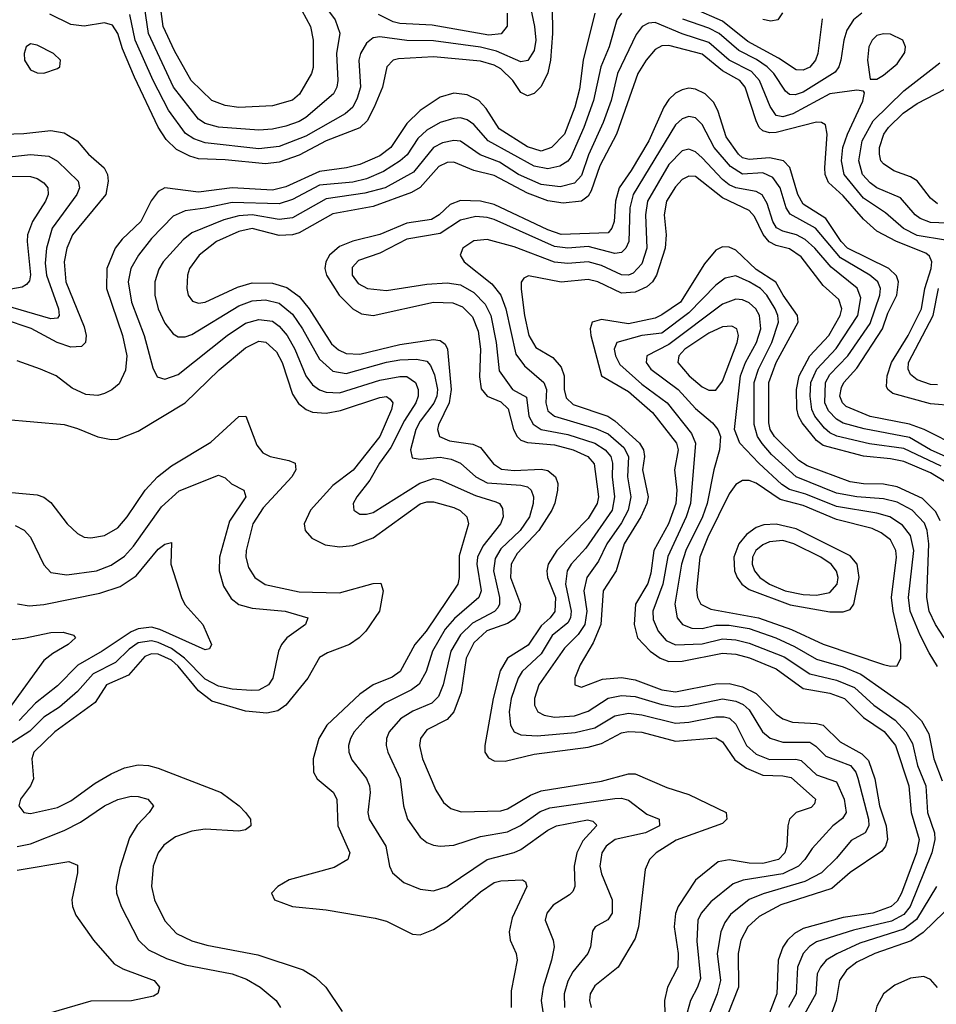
# Model space of a CAD drawing. Header units: inches. Extents: x 990535 to 1117859, y 769386 to 892122.
# Tile 554 of 656: x 1075078 to 1077807, y 833739 to 836671. Entities that reach past the tile are written whole.
import ezdxf

# ---------------------------------------------------------------- set-up
doc = ezdxf.new("R2010")
doc.units = ezdxf.units.IN
doc.header["$MEASUREMENT"] = 0
doc.layers.add('B0873', color=7, linetype='Continuous')

msp = doc.modelspace()

# ---------------------------------------------------------------- linework, layer by layer
at = {"layer": 'B0873', "color": 5}
for points, elevation in [([(1075958.2, 836750), (1076016.6, 836670), (1076030.8, 836630.8), (1076020.7, 836570), (1076025.3, 836490), (1076022.2, 836470), (1076012, 836450), (1075930, 836379.8), (1075910, 836367.9), (1075870, 836354.1), (1075830, 836344.9), (1075790, 836342), (1075670, 836351.1), (1075630, 836361.7), (1075610, 836374.2), (1075535.2, 836470), (1075461.4, 836630), (1075449.5, 836710)], 2740), ([(1076663.1, 836710), (1076664.5, 836630), (1076658, 836550), (1076650, 836512.5), (1076630, 836471.3), (1076610, 836450.6), (1076590, 836443.6), (1076570, 836453.7), (1076545.5, 836490), (1076510, 836524.6), (1076490, 836535.4), (1076450, 836546.7), (1076310, 836559.8), (1076205.6, 836554.4), (1076190, 836549.9), (1076171.3, 836530), (1076158.2, 836470), (1076133.2, 836410), (1076111.9, 836370), (1076090.9, 836349.1), (1075990, 836309.7), (1075910, 836266.8), (1075850, 836246), (1075810, 836241.2), (1075690, 836253.7), (1075610, 836256.6), (1075584.1, 836264.1), (1075544.6, 836284.6), (1075513.5, 836313.5), (1075490.5, 836350.5), (1075419.9, 836499.9), (1075383.9, 836583.9), (1075369.9, 836630), (1075354.5, 836654.4), (1075330, 836660.9), (1075270, 836650.9), (1075230, 836656.5), (1075167.4, 836687.4)], 2780), ([(1076594.6, 836725.4), (1076610.9, 836650), (1076614.6, 836610), (1076610, 836578.7), (1076590.6, 836549.4), (1076570, 836544.8), (1076497.1, 836577.1), (1076450, 836588.4), (1076310, 836607.3), (1076230, 836608.7), (1076150, 836619.6), (1076130, 836616.3), (1076110, 836600.9), (1076092.6, 836570), (1076087.9, 836550), (1076092, 836470), (1076083, 836437), (1076069.6, 836410), (1076046.5, 836390), (1075930, 836324.1), (1075850, 836292.6), (1075790, 836286.6), (1075630, 836304), (1075595.9, 836315.9), (1075571.4, 836331.4), (1075521.2, 836401.2), (1075475, 836490), (1075421.7, 836610), (1075405.9, 836685.9)], 2760), ([(1075917.7, 836697.7), (1075943.3, 836650), (1075951.9, 836610), (1075951.2, 836528.8), (1075946.4, 836510), (1075910.8, 836449.2), (1075890, 836430.8), (1075830, 836414.5), (1075730, 836408.9), (1075690, 836415), (1075650, 836430.4), (1075588.7, 836490), (1075538.3, 836578.3), (1075505.1, 836650), (1075497.3, 836710)], 2720), ([(1076790.1, 836690), (1076755.3, 836550), (1076744.2, 836464.2), (1076730.8, 836410), (1076700.1, 836330), (1076660.7, 836290), (1076630, 836279.4), (1076590, 836292.5), (1076505.6, 836345.6), (1076466.7, 836406.7), (1076444.6, 836430), (1076410, 836447.3), (1076370, 836451.6), (1076330, 836439.7), (1076270, 836400.1), (1076230, 836361.7), (1076182.9, 836290), (1076150, 836265.6), (1076090, 836239.5), (1076050.5, 836229.5), (1075970, 836218.6), (1075870, 836172.8), (1075830, 836162.7), (1075710, 836170.4), (1075610, 836157.4), (1075510.1, 836169.9), (1075490, 836159.2), (1075468.7, 836131.3), (1075438.8, 836070), (1075383.3, 836016.7), (1075362.1, 835990), (1075337.2, 835930), (1075335.8, 835870), (1075384.2, 835730), (1075396.6, 835670), (1075392.6, 835627.4), (1075373.5, 835586.5), (1075351.8, 835568.2), (1075330, 835557.2), (1075310, 835552.2), (1075274.7, 835554.7), (1075234, 835574), (1075186.3, 835610), (1075139.8, 835630), (1075070, 835655.4)], 2820), ([(1076869.2, 836690), (1076856.1, 836670), (1076833, 836590), (1076808.3, 836530), (1076786, 836430), (1076757.8, 836350), (1076718.2, 836261.8), (1076710, 836249.9), (1076685.8, 836234.2), (1076650, 836226.6), (1076610, 836235), (1076472.5, 836310), (1076430, 836358.9), (1076410, 836372.7), (1076390, 836378), (1076370, 836376.8), (1076330, 836364.1), (1076290, 836341.5), (1076263.1, 836316.9), (1076231.6, 836268.4), (1076210.9, 836250), (1076160.9, 836219.1), (1076110, 836197.2), (1076070, 836186.6), (1075970, 836177.6), (1075890, 836135.2), (1075850, 836122.6), (1075710, 836126.8), (1075630, 836109.4), (1075570, 836101.8), (1075534.2, 836085.8), (1075470, 836019.5), (1075431.2, 835970), (1075409, 835930), (1075401.1, 835890), (1075410.4, 835830), (1075448.7, 835730), (1075474.5, 835634.5), (1075487.4, 835607.4), (1075510, 835600.1), (1075550, 835614.1), (1075695, 835730), (1075750, 835766.9), (1075790, 835778.4), (1075830, 835773), (1075850, 835758.5), (1075874.1, 835730), (1075897.2, 835690), (1075929.8, 835609.8), (1075950, 835583.7), (1075970, 835569), (1075990, 835561.5), (1076030, 835559.5), (1076150, 835597.4), (1076210, 835608.5), (1076230, 835608.1), (1076256.5, 835590), (1076263.8, 835570), (1076264.4, 835550), (1076256.7, 835530), (1076223, 835477), (1076183.2, 835396.8), (1076148.8, 835350), (1076120.7, 835299.3), (1076081.1, 835250), (1076071, 835230), (1076072.8, 835210), (1076090, 835198.5), (1076110, 835197.9), (1076130, 835203.4), (1076269.5, 835290.5), (1076310, 835304.4), (1076330, 835300.7), (1076434.4, 835254.4), (1076495.5, 835235.5), (1076506.1, 835230), (1076515.3, 835215.3), (1076516.9, 835190), (1076508.9, 835170), (1076456.7, 835103.3), (1076440.6, 835070), (1076438.9, 835050), (1076451.4, 834970), (1076445, 834950), (1076372.2, 834887.8), (1076344.5, 834855.5), (1076306.8, 834790), (1076287.7, 834730), (1076267.5, 834692.5), (1076244.3, 834675.7), (1076164.5, 834635.5), (1076109.6, 834590), (1076073.7, 834550), (1076062.4, 834530), (1076056.8, 834510), (1076057.5, 834490), (1076067, 834467), (1076110, 834411.8), (1076119.1, 834390), (1076121.3, 834370), (1076113.9, 834310), (1076118.1, 834290), (1076168.1, 834210), (1076179, 834150), (1076187.3, 834130), (1076221.6, 834101.6), (1076270, 834082), (1076310, 834076.8), (1076350, 834089.5), (1076469.4, 834170.6), (1076550, 834190.7), (1076570, 834200.1), (1076650, 834257.3), (1076675.8, 834270), (1076768.5, 834288.5), (1076784.1, 834284.1), (1076794, 834274), (1076795.3, 834270), (1076754.3, 834225.7), (1076736.2, 834190), (1076728.8, 834150), (1076730.1, 834090), (1076724.8, 834075.2), (1076715.2, 834064.8), (1076665.7, 834034.3), (1076646.9, 834010), (1076642.7, 833990), (1076666, 833930), (1076668.9, 833910), (1076661.6, 833870), (1076636.1, 833790), (1076630.8, 833750), (1076636.3, 833710)], 2840), ([(1076529.6, 836690), (1076528.8, 836651.2), (1076511.5, 836628.5), (1076475, 836625), (1076305.8, 836654.2), (1076210, 836659.4), (1076190, 836664.3), (1076145.9, 836685.9)], 2740), ([(1077585.5, 836690), (1077560.3, 836670), (1077540.9, 836639.1), (1077531.6, 836610), (1077522.8, 836550), (1077516.6, 836530), (1077505.2, 836514.8), (1077410, 836455), (1077386.8, 836446.8), (1077370, 836448), (1077358, 836458), (1077323.1, 836510), (1077303.2, 836530), (1077271.7, 836551.7), (1077218.5, 836578.5), (1077160.1, 836630), (1077130, 836645.4), (1077052.2, 836672.2)], 2840), ([(1077466.7, 836673.2), (1077454.1, 836570), (1077447, 836550), (1077430, 836529.6), (1077410, 836520.7), (1077390, 836521.5), (1077336.5, 836556.5), (1077246, 836606), (1077170, 836666.1), (1077083.5, 836703.5)], 2820), ([(1077349.1, 836690.9), (1077334.7, 836670), (1077314.2, 836665.9), (1077290, 836671.5)], 2780), ([(1077833.9, 836013.9), (1077750, 836028.1), (1077709.2, 836049.2), (1077656, 836096), (1077590, 836139.2), (1077532.1, 836210), (1077524.4, 836250), (1077528.9, 836290), (1077542.3, 836330), (1077588, 836428), (1077592.8, 836452.8), (1077590, 836458), (1077570, 836461), (1077490, 836450.2), (1077379.8, 836390), (1077350, 836381.6), (1077330, 836385.1), (1077312.4, 836412.4), (1077280.6, 836490), (1077256.8, 836516.8), (1077190, 836550), (1077130, 836602.9), (1077050, 836628.4), (1076970, 836661.8), (1076950, 836660.1), (1076930.9, 836650), (1076913.1, 836626.9), (1076858.1, 836510), (1076838.8, 836430), (1076815.4, 836364.6), (1076771.7, 836268.3), (1076750, 836207), (1076730, 836183.7), (1076686.9, 836173.1), (1076630, 836179.5), (1076563, 836210), (1076506, 836246), (1076448.4, 836268.4), (1076390, 836308.9), (1076370, 836310.8), (1076336.4, 836303.6), (1076310, 836290.3), (1076250, 836216.4), (1076166, 836170), (1076105.8, 836154.2), (1075990, 836137.1), (1075890, 836080.5), (1075850, 836076.1), (1075770, 836089.8), (1075730, 836086.7), (1075685.1, 836074.9), (1075590, 836036.2), (1075564.8, 836015.2), (1075504.9, 835950), (1075491.8, 835928.2), (1075480.1, 835890), (1075480.3, 835850), (1075490.1, 835810), (1075510, 835767), (1075534.9, 835734.9), (1075550, 835726.1), (1075570, 835726.3), (1075590, 835732.9), (1075730, 835819.1), (1075770, 835833.6), (1075810, 835837), (1075850, 835826.7), (1075890, 835794), (1075919.8, 835750), (1075970, 835659.4), (1076010, 835624.5), (1076050, 835616.9), (1076170, 835651), (1076210, 835658.1), (1076259.6, 835659.6), (1076290, 835653.5), (1076301, 835641), (1076312.9, 835612.9), (1076322.1, 835570), (1076319.8, 835550), (1076310.9, 835529.1), (1076270, 835474.8), (1076257.4, 835450), (1076240.9, 835390), (1076246.4, 835366.4), (1076270, 835362.1), (1076330, 835367.9), (1076362, 835362), (1076389.8, 835349.8), (1076435.8, 835310), (1076470, 835292), (1076570, 835284.3), (1076590, 835279.7), (1076600.8, 835270), (1076607.6, 835250), (1076606.6, 835230), (1076595.2, 835190), (1076567.8, 835150), (1076510, 835094.9), (1076493.5, 835066.5), (1076488, 835030), (1076506.5, 834950), (1076506.5, 834930), (1076500.9, 834919.1), (1076491.7, 834908.3), (1076426.1, 834873.9), (1076390, 834838.7), (1076361.1, 834790), (1076338.8, 834690), (1076324.6, 834655.4), (1076304.4, 834635.6), (1076248, 834612), (1076211.1, 834588.9), (1076177.7, 834550), (1076170.1, 834530), (1076168.9, 834510), (1076174, 834490), (1076210.6, 834410), (1076220.7, 834330), (1076232.7, 834290), (1076270, 834236.3), (1076290, 834220.9), (1076310, 834212.6), (1076330, 834209.6), (1076370, 834213), (1076450, 834238.8), (1076530, 834252.6), (1076568.7, 834271.3), (1076626.9, 834313.1), (1076656.2, 834323.8), (1076850, 834352), (1076870, 834352.9), (1076890, 834347), (1076944.9, 834304.9), (1076982, 834290), (1076982.2, 834270), (1076941.3, 834250), (1076850.2, 834230), (1076823.8, 834210), (1076811.1, 834190), (1076805.4, 834150), (1076810, 834127.7), (1076841.7, 834050), (1076841.9, 834010), (1076829.2, 833990.8), (1076791.6, 833970), (1076782.7, 833957.3), (1076777, 833910), (1076769.4, 833890), (1076724.4, 833835.6), (1076710, 833808), (1076699.2, 833770), (1076700.2, 833730)], 2860), ([(1077930, 835515.1), (1077790, 835526.9), (1077677.7, 835557.7), (1077662.1, 835570), (1077659, 835579), (1077660.2, 835610), (1077673.5, 835650), (1077722.9, 835730), (1077763.1, 835810), (1077772.4, 835870), (1077792, 835930), (1077793.7, 835950), (1077786.8, 835966.8), (1077775.7, 835975.7), (1077688.4, 836010), (1077630, 836041.3), (1077590, 836077.2), (1077530, 836146.6), (1077485.5, 836185.5), (1077476.4, 836210), (1077474.5, 836230), (1077481.6, 836330), (1077477.4, 836357.4), (1077464.6, 836364.6), (1077450, 836365.1), (1077330, 836334.4), (1077310, 836333.8), (1077290, 836339.9), (1077279.5, 836350), (1077270.2, 836370), (1077237.8, 836470), (1077221.5, 836490), (1077170, 836518.3), (1077110, 836567.8), (1077010, 836593.5), (1076990, 836592.5), (1076970, 836582.2), (1076942.6, 836550), (1076918.5, 836510), (1076855.1, 836330), (1076804.7, 836235.3), (1076778.9, 836161.1), (1076770, 836145.4), (1076750, 836130), (1076695.9, 836124.1), (1076650, 836131), (1076590, 836153.8), (1076490, 836206.4), (1076430, 836221.7), (1076370, 836246.4), (1076350, 836245.2), (1076326.1, 836233.9), (1076270, 836171.5), (1076244.1, 836155.9), (1076130, 836114.6), (1076010, 836092.8), (1075910, 836036.5), (1075889.8, 836030.2), (1075850, 836028.1), (1075770, 836048.7), (1075730, 836039.8), (1075663.6, 836010), (1075612.1, 835970), (1075583.5, 835930), (1075577.2, 835910), (1075575.5, 835870), (1075579.4, 835850), (1075592.7, 835832.7), (1075610, 835826.9), (1075630, 835829.2), (1075726.2, 835873.8), (1075770, 835887.3), (1075830, 835886.6), (1075872.9, 835872.9), (1075910, 835846.6), (1075939.9, 835810), (1076006, 835706), (1076027.2, 835687.2), (1076050, 835676.3), (1076090, 835674.4), (1076210, 835704), (1076310, 835718.7), (1076330, 835715.8), (1076344.1, 835704.1), (1076351.3, 835690), (1076362.6, 835570), (1076356.6, 835530), (1076324.8, 835464.8), (1076321.3, 835450), (1076327.9, 835430), (1076357.2, 835417.2), (1076426.8, 835406.8), (1076450, 835397.2), (1076488.2, 835348.2), (1076512.2, 835332.2), (1076550, 835328.1), (1076630, 835332.5), (1076650, 835328.1), (1076672.9, 835310), (1076679.5, 835290), (1076679.2, 835270), (1076671.5, 835231.5), (1076662.2, 835210), (1076623.3, 835150), (1076558.8, 835081.2), (1076540.7, 835050), (1076539.4, 835010), (1076568.8, 834930), (1076566.1, 834910), (1076550, 834885.7), (1076530, 834872.7), (1076468.7, 834851.3), (1076430, 834815.2), (1076407.2, 834770), (1076392, 834668), (1076370.2, 834609.8), (1076350, 834587.2), (1076290, 834556.7), (1076271.5, 834530), (1076268.3, 834510), (1076276.6, 834470), (1076316.7, 834376.7), (1076339.8, 834339.8), (1076361.8, 834321.8), (1076392.3, 834312.3), (1076510, 834315.1), (1076530, 834321.2), (1076598.3, 834361.7), (1076630, 834374.8), (1076810, 834403.4), (1076890, 834425.6), (1076910, 834425.6), (1077004.1, 834384.1), (1077070, 834364.2), (1077181.5, 834310), (1077182.9, 834290), (1077170, 834277.7), (1077032, 834228), (1076972.5, 834190), (1076952.5, 834170), (1076939.7, 834140.3), (1076920.1, 833970), (1076910, 833934.8), (1076860.1, 833850), (1076790, 833793.6), (1076776.4, 833770), (1076774.3, 833750), (1076779.1, 833730)], 2880), ([(1077890, 836062.4), (1077790, 836066.7), (1077758.8, 836078.8), (1077743.8, 836090), (1077700.3, 836140.3), (1077630, 836170.3), (1077610, 836184.8), (1077587, 836210), (1077576.3, 836250), (1077585.8, 836310), (1077618.4, 836370), (1077710, 836458.9), (1077817.6, 836542.4)], 2840), ([(1077810, 836122.1), (1077790, 836139.1), (1077750, 836191.3), (1077730, 836203.1), (1077680.5, 836220.5), (1077650, 836241.4), (1077641.9, 836250), (1077637.4, 836270), (1077638.1, 836290), (1077650.6, 836330), (1077664.8, 836350), (1077708.1, 836391.9), (1077750, 836420.9), (1077890, 836493.3)], 2820), ([(1077876.9, 835396.9), (1077770.4, 835450.4), (1077726.7, 835466.7), (1077610, 835489.3), (1077538.8, 835518.8), (1077527.1, 835530), (1077519.7, 835550), (1077524.9, 835575.1), (1077531.8, 835590), (1077570, 835633.5), (1077647.1, 835750), (1077662.8, 835797.2), (1077689.7, 835850), (1077694, 835890), (1077688.2, 835908.2), (1077665, 835930), (1077542.1, 835990), (1077523.8, 836010), (1077478.3, 836078.4), (1077410, 836121.4), (1077394.5, 836150), (1077370.6, 836230.6), (1077352, 836250), (1077310, 836259.2), (1077250, 836254.8), (1077230, 836259.8), (1077218.2, 836270), (1077181.4, 836321.4), (1077157.4, 836397.4), (1077144.4, 836424.4), (1077118.4, 836450), (1077090, 836463.7), (1077070, 836466.5), (1077050, 836462.3), (1077030, 836451.7), (1077010, 836432.8), (1076995.1, 836410), (1076951.1, 836310), (1076898.6, 836221.4), (1076862.4, 836170), (1076852, 836130), (1076847.3, 836070), (1076841.2, 836050), (1076830, 836035.8), (1076690, 836031), (1076650, 836044.7), (1076490, 836120.8), (1076450, 836130.8), (1076390, 836132.3), (1076359.6, 836120.4), (1076326.7, 836090), (1076304.3, 836075.7), (1076230, 836065.2), (1076150, 836030.6), (1076070, 836011.4), (1076030, 835995.4), (1075999.9, 835970), (1075988.8, 835950), (1075986.2, 835930), (1075991.6, 835910), (1076029.4, 835850), (1076070, 835809.7), (1076095.3, 835795.3), (1076130, 835789.8), (1076310, 835830), (1076367.6, 835827.6), (1076395.8, 835815.8), (1076426, 835786), (1076443, 835743), (1076450, 835690), (1076446.9, 835606.9), (1076451.8, 835571.8), (1076469.8, 835549.8), (1076510, 835532.7), (1076532.3, 835512.3), (1076548.4, 835450), (1076559, 835430), (1076570, 835419.2), (1076590, 835411.4), (1076670, 835405.1), (1076725.4, 835390), (1076769.2, 835370), (1076788.2, 835348.2), (1076800.8, 835250), (1076797.1, 835230), (1076770, 835185.8), (1076677, 835090), (1076650.8, 835049.2), (1076646.9, 835030), (1076649.5, 835010), (1076672.6, 834950), (1076671.2, 834908.8), (1076657.5, 834890), (1076630, 834866.4), (1076591.4, 834808.5), (1076529.7, 834770), (1076508.5, 834731.5), (1076487, 834650), (1076462.3, 834510), (1076463.1, 834490), (1076473.3, 834473.3), (1076490, 834464.4), (1076523.1, 834463.1), (1076610, 834483.7), (1076770, 834504.6), (1076810, 834515.5), (1076870, 834547.1), (1076890, 834551.7), (1076930, 834549), (1077030, 834522.8), (1077150, 834532.9), (1077170, 834520.6), (1077206.5, 834466.5), (1077242, 834442), (1077290, 834421.6), (1077350, 834419.5), (1077374.4, 834414.4), (1077447.5, 834350), (1077444.4, 834335.6), (1077434.7, 834325.3), (1077390, 834309.9), (1077370.1, 834290), (1077365, 834270), (1077362.1, 834210), (1077356.2, 834190), (1077336.6, 834170), (1077290, 834158.6), (1077250, 834159.5), (1077190, 834168.9), (1077157, 834163), (1077090, 834108.8), (1077038.1, 834030), (1077030.3, 834009.7), (1077026.7, 833970), (1077038.4, 833890), (1077037.7, 833850), (1077006.1, 833790), (1076997.9, 833750), (1076998.6, 833710)], 2920), ([(1077845.6, 835365.6), (1077790, 835389.6), (1077727, 835427), (1077592.5, 835452.5), (1077530, 835469.3), (1077510, 835481.6), (1077485.7, 835505.7), (1077474.7, 835530), (1077477.3, 835590), (1077490, 835614.7), (1077543.3, 835670), (1077610, 835765.6), (1077638.5, 835850), (1077641, 835870), (1077632.7, 835890), (1077609, 835910), (1077521.7, 835961.7), (1077446.7, 836050), (1077371.3, 836091.3), (1077359.9, 836110), (1077341.8, 836170), (1077320.3, 836200.3), (1077290, 836214.4), (1077230, 836210.4), (1077193.8, 836233.8), (1077145.4, 836290), (1077110, 836358.6), (1077090, 836378.8), (1077070, 836382.3), (1077050, 836375.4), (1077030, 836357.7), (1076904.5, 836150), (1076894.5, 836110), (1076890.9, 836010), (1076882.7, 835990), (1076870, 835977.5), (1076850, 835974.4), (1076770, 835995.1), (1076710, 835990.8), (1076670, 835995.6), (1076490, 836075.3), (1076470, 836081.8), (1076435.6, 836084.4), (1076390, 836074.1), (1076330, 836033.6), (1076230, 836016.8), (1076150, 835975.4), (1076086.7, 835953.3), (1076067.4, 835932.6), (1076067.5, 835910), (1076085.6, 835885.6), (1076113.7, 835870), (1076170, 835864.5), (1076290, 835883.3), (1076350, 835887.5), (1076390, 835880.8), (1076430, 835858.3), (1076464, 835824), (1076480.4, 835790), (1076495.9, 835710), (1076505.2, 835625.2), (1076544.9, 835570), (1076587.1, 835547.1), (1076593.9, 835490), (1076606.1, 835466.1), (1076630.6, 835450.6), (1076710, 835435.7), (1076789.9, 835409.9), (1076821.2, 835390), (1076837.7, 835370), (1076842.6, 835350), (1076841.6, 835310), (1076848.7, 835250), (1076841.6, 835210), (1076762.9, 835097.1), (1076719.5, 835050), (1076707.8, 835030), (1076703.1, 834990), (1076719.9, 834910), (1076718, 834890), (1076710, 834874.8), (1076663.3, 834836.7), (1076630, 834782.6), (1076573.6, 834730), (1076561.4, 834710), (1076541, 834650), (1076535.3, 834610), (1076539, 834570), (1076550, 834550.2), (1076570, 834541.3), (1076618, 834538), (1076732, 834548), (1076790, 834562.5), (1076850, 834597.8), (1076890, 834605.4), (1076930, 834601.1), (1077030, 834576.4), (1077070, 834578.6), (1077150, 834595.2), (1077175.1, 834595.1), (1077190.9, 834590.9), (1077210, 834573.6), (1077241.3, 834510), (1077270, 834484.2), (1077310, 834467.5), (1077389, 834469), (1077404.7, 834464.7), (1077450, 834422.1), (1077510, 834401.1), (1077532.5, 834350), (1077538.9, 834310), (1077527.5, 834292.5), (1077498.8, 834270), (1077437.1, 834202.9), (1077415.7, 834170), (1077396.6, 834150), (1077350, 834127.8), (1077231.3, 834108.7), (1077202.5, 834097.5), (1077136, 834044), (1077106.5, 834010), (1077097.2, 833990), (1077093.4, 833926.6), (1077104.3, 833815.7), (1077096.1, 833790), (1077074.7, 833750), (1077065.5, 833714.5)], 2940), ([(1074910, 836325.5), (1075090, 836331.8), (1075170, 836341.1), (1075210, 836333.8), (1075248.8, 836310), (1075282.4, 836270), (1075329.7, 836229.7), (1075339.1, 836210), (1075341.6, 836190), (1075333.8, 836150), (1075235.3, 836030), (1075217.9, 835990), (1075210.4, 835950), (1075215.5, 835890), (1075270, 835756.1), (1075275.2, 835730), (1075273.8, 835710), (1075261.9, 835698.1), (1075230, 835695.3), (1075189.5, 835709.5), (1075111.6, 835751.6), (1075030, 835779)], 2780), ([(1077821.2, 835341.2), (1077710, 835393.5), (1077608.1, 835408.1), (1077510.3, 835430.3), (1077490, 835440.1), (1077474.1, 835454.1), (1077444.8, 835490), (1077436, 835510), (1077431.2, 835550), (1077433.3, 835590), (1077451.3, 835630), (1077508.8, 835691.2), (1077572.8, 835790), (1077582.6, 835842.6), (1077571.5, 835871.5), (1077493.5, 835933.5), (1077445, 835990), (1077416.4, 836016.4), (1077390.5, 836030.5), (1077350, 836040.8), (1077331.2, 836051.2), (1077319.7, 836070), (1077303.7, 836123.7), (1077288.8, 836148.8), (1077270, 836159.5), (1077210.1, 836169.9), (1077190, 836179.4), (1077170, 836194.5), (1077110, 836259.6), (1077090, 836277.1), (1077070, 836285.5), (1077050, 836279.7), (1077010, 836239.2), (1076946.8, 836130), (1076941.1, 836090), (1076945.2, 835990), (1076930, 835943.9), (1076903.9, 835916.1), (1076890, 835910.3), (1076870, 835911.2), (1076810, 835938.4), (1076770, 835949.2), (1076710, 835945.1), (1076670, 835948.8), (1076550, 835994.7), (1076470, 836015.9), (1076430, 836011.8), (1076397.5, 835990), (1076389.2, 835970), (1076401.5, 835950), (1076483.9, 835883.9), (1076510.6, 835850.6), (1076525.6, 835810), (1076554.8, 835674.8), (1076580.4, 835640.4), (1076638.5, 835590), (1076646.1, 835570), (1076644, 835530), (1076650, 835506), (1076669.7, 835489.7), (1076793.6, 835453.6), (1076830, 835437.1), (1076876.8, 835396.8), (1076890, 835370), (1076887.1, 835310), (1076896.9, 835250), (1076889.6, 835210), (1076870, 835172.6), (1076825.6, 835110), (1076801.5, 835058.5), (1076766.6, 835010), (1076757.7, 834970), (1076766.6, 834910), (1076760.3, 834870), (1076740.1, 834839.9), (1076700.3, 834799.7), (1076623.8, 834690), (1076610.1, 834650), (1076610.1, 834630), (1076620.4, 834610), (1076639.7, 834599.7), (1076670, 834594.1), (1076730, 834598.1), (1076770, 834612.3), (1076830, 834650.1), (1076870, 834658.9), (1076910, 834655.8), (1076990, 834631.8), (1077030, 834624.9), (1077070, 834627.9), (1077170, 834648.3), (1077210, 834642), (1077231.7, 834631.8), (1077250, 834615.8), (1077289.7, 834550), (1077311.7, 834531.7), (1077350, 834519.3), (1077430, 834519.2), (1077448, 834508), (1077477.5, 834477.5), (1077550.9, 834450), (1077566.9, 834430), (1077572.8, 834412.7), (1077605.1, 834290), (1077605.9, 834270), (1077594.8, 834250), (1077553.4, 834226.6), (1077510, 834174.5), (1077465, 834130), (1077415.4, 834104.6), (1077291.8, 834068.2), (1077249.2, 834050.8), (1077193.7, 834006.3), (1077177.2, 833982.8), (1077165.3, 833954.7), (1077154.8, 833890), (1077163.9, 833810), (1077154.6, 833770), (1077124.4, 833695.6)], 2960), ([(1074930, 836249.4), (1075110, 836268.9), (1075164.5, 836264.5), (1075190, 836249.1), (1075252.3, 836190), (1075256.1, 836170), (1075247.4, 836150), (1075174.6, 836050), (1075157.1, 835990), (1075154, 835946), (1075157.1, 835910), (1075193.7, 835810), (1075195.5, 835790), (1075190, 835781.7), (1075170, 835779.9), (1075010, 835826.6)], 2760), ([(1075050, 836204.6), (1075110, 836203.7), (1075130, 836197.9), (1075150, 836184.8), (1075161.4, 836170), (1075162.5, 836150), (1075154.4, 836130), (1075115.7, 836070), (1075101.1, 836030), (1075099.5, 836010), (1075109.5, 835910.5), (1075106.9, 835893.1), (1075098.2, 835881.8), (1075085.3, 835874.7), (1075051.8, 835868.2)], 2740), ([(1077830, 835296.5), (1077790, 835321.7), (1077710, 835355), (1077670, 835363.6), (1077590, 835370.6), (1077470, 835402.9), (1077450, 835417.5), (1077407.3, 835470), (1077396.7, 835490), (1077392, 835512), (1077390.6, 835570), (1077398.3, 835610), (1077430, 835670), (1077487.3, 835730), (1077520.2, 835790), (1077525.9, 835810), (1077517.1, 835837.1), (1077470, 835879), (1077404.1, 835964.1), (1077370, 835988.3), (1077330, 835998), (1077308.8, 836008.8), (1077291.5, 836031.5), (1077265.1, 836085.1), (1077250, 836102.4), (1077170, 836140.6), (1077090, 836203.6), (1077070, 836205.2), (1077050, 836194.7), (1077030, 836172.7), (1077003.4, 836130), (1076996.6, 836090), (1077002.3, 836030), (1076999.5, 835990), (1076974.2, 835910), (1076961.8, 835890), (1076944.6, 835875.3), (1076910, 835859.6), (1076870, 835856.7), (1076799.2, 835890), (1076770, 835897.5), (1076690, 835889.1), (1076592.4, 835907.6), (1076578.8, 835901.2), (1076570.8, 835889.2), (1076571.2, 835868.8), (1076580.6, 835790), (1076593.9, 835730), (1076614.4, 835694.4), (1076665.3, 835665.3), (1076690, 835635.7), (1076699, 835610), (1076699.2, 835570), (1076704.3, 835544.3), (1076725.2, 835525.2), (1076828.8, 835490), (1076850, 835476.2), (1076922.9, 835410), (1076935.3, 835390), (1076938.2, 835370), (1076931.9, 835330), (1076948.5, 835250), (1076945.2, 835230), (1076927, 835190), (1076877.6, 835110), (1076853.7, 835030), (1076814.7, 834970), (1076807.9, 834870), (1076784.9, 834815.1), (1076746.4, 834750), (1076731, 834710), (1076730.3, 834690.3), (1076750, 834683.2), (1076812.9, 834707.1), (1076870, 834712.2), (1076910, 834705.6), (1076990, 834675.6), (1077030, 834669.2), (1077150, 834693), (1077190, 834694.2), (1077230, 834684), (1077270, 834664.8), (1077330, 834603.3), (1077350, 834588.6), (1077379, 834579), (1077450, 834575.3), (1077470.2, 834570.2), (1077520.7, 834520.7), (1077584.9, 834484.9), (1077604.8, 834464.8), (1077623.9, 834410), (1077638, 834330), (1077657.2, 834270), (1077661.8, 834230), (1077655.9, 834210), (1077644.7, 834195.3), (1077550, 834131.6), (1077495.7, 834084.3), (1077344.4, 834035.6), (1077279.5, 834000.5), (1077245.6, 833970), (1077225, 833930), (1077217.1, 833890), (1077218.3, 833790), (1077186.6, 833710)], 2980), ([(1077818.4, 835178.4), (1077805.3, 835205.3), (1077765.3, 835245.3), (1077690, 835279.6), (1077650, 835287.6), (1077590, 835288.6), (1077550, 835295), (1077421.9, 835341.9), (1077397.9, 835357.9), (1077325.5, 835430), (1077312.5, 835450), (1077307.8, 835470), (1077308.4, 835590), (1077329.9, 835649.9), (1077395.5, 835770), (1077393.4, 835790), (1077350.5, 835850), (1077329.4, 835889.4), (1077270, 835926.7), (1077210, 835984.6), (1077190, 835993.5), (1077170, 835994.1), (1077150, 835984.4), (1077116.3, 835943.7), (1077045.2, 835830), (1076990, 835791.4), (1076970, 835782.3), (1076890, 835765), (1076810, 835777.8), (1076782.6, 835770), (1076776.6, 835750), (1076778.5, 835730), (1076810.3, 835610.3), (1076890, 835563.9), (1076961.4, 835501.4), (1077033.5, 835410), (1077038.2, 835390), (1077027.5, 835330), (1077034, 835270), (1077031.7, 835230), (1077009.8, 835170), (1076966.2, 835090), (1076957, 835023), (1076948, 834992), (1076910.9, 834930), (1076906.9, 834870), (1076917.2, 834830), (1076955.2, 834790), (1076984.4, 834770), (1077010, 834759.4), (1077050, 834760.6), (1077170, 834784.6), (1077210, 834781.9), (1077250.5, 834770.5), (1077330, 834738.3), (1077410, 834679.8), (1077490, 834665.3), (1077533.9, 834650), (1077590, 834593.4), (1077651.2, 834551.2), (1077684.9, 834510), (1077725.4, 834390), (1077732.3, 834310), (1077755.7, 834230), (1077747.8, 834190), (1077702.9, 834070), (1077690, 834046.4), (1077672.4, 834030), (1077617.5, 834010), (1077530, 833997.4), (1077410, 833964.7), (1077384.6, 833950), (1077363.8, 833930), (1077350, 833909.1), (1077336, 833870), (1077332.4, 833770), (1077300.8, 833690)], 3020), ([(1077830.4, 834830.4), (1077804.3, 834870), (1077785.1, 834910), (1077778.2, 834950), (1077784.7, 835110), (1077779.7, 835150), (1077771.7, 835171.7), (1077734.5, 835210), (1077690, 835234), (1077650, 835244.2), (1077570, 835249.8), (1077510, 835261), (1077390, 835309.2), (1077316, 835376), (1077288.5, 835408.5), (1077274.2, 835430), (1077265, 835465), (1077264.8, 835590), (1077277, 835630), (1077316.7, 835710), (1077337.1, 835770), (1077335.4, 835790), (1077326.8, 835810), (1077302.2, 835850), (1077283.6, 835870), (1077250, 835890.2), (1077210, 835907.7), (1077178.6, 835901.4), (1077150, 835880.6), (1077070, 835798.1), (1076990, 835737.8), (1076930, 835730), (1076855.4, 835710), (1076848, 835690), (1076851.2, 835670), (1076864.2, 835644.2), (1076930, 835585.8), (1077005.7, 835530), (1077078.1, 835438.1), (1077089.8, 835410), (1077074.9, 835230), (1077061.6, 835190), (1077007.5, 835072.5), (1076993, 834990), (1076962.6, 834910), (1076964.3, 834884.3), (1076978.8, 834850), (1077002.8, 834822.7), (1077030, 834808.9), (1077110, 834812.4), (1077170, 834827.7), (1077210, 834824.5), (1077250, 834814.7), (1077354, 834774), (1077430, 834723.3), (1077510, 834704), (1077562.8, 834682.8), (1077620.8, 834630), (1077684.6, 834584.6), (1077716.4, 834550), (1077735.8, 834515.8), (1077750.6, 834450), (1077776, 834390), (1077780.8, 834310), (1077801.8, 834250), (1077802.6, 834230), (1077793.4, 834190), (1077729.1, 834030), (1077710, 834006.5), (1077673, 833987), (1077560.2, 833959.8), (1077450, 833924.6), (1077429.2, 833910.8), (1077410.9, 833890), (1077393.5, 833850), (1077389.8, 833770), (1077366.5, 833730)], 3040), ([(1077810, 835583.5), (1077790, 835584.2), (1077750, 835598.8), (1077730, 835614.2), (1077723.4, 835630), (1077724.4, 835650), (1077797.4, 835790), (1077813.1, 835870)], 2860), ([(1077810, 834745), (1077785.5, 834785.5), (1077758.3, 834838.3), (1077729.4, 834910), (1077724.1, 834950), (1077739.6, 835090), (1077730, 835135.2), (1077705.8, 835165.8), (1077668.4, 835190), (1077630, 835201.6), (1077510, 835220.9), (1077417.9, 835257.9), (1077370, 835271.6), (1077346.7, 835286.7), (1077278.3, 835350), (1077221.9, 835410), (1077206.2, 835450), (1077223.6, 835610), (1077239, 835650), (1077271.1, 835710), (1077283.9, 835750), (1077280.2, 835790), (1077269.5, 835809.5), (1077250, 835828), (1077230, 835836.6), (1077210, 835838.1), (1077170, 835823.7), (1077010, 835704), (1076945, 835670), (1076943.4, 835650), (1076956.6, 835630), (1077037.9, 835570), (1077090, 835513.3), (1077140.7, 835470), (1077156.6, 835450), (1077164.6, 835430), (1077161.5, 835390), (1077144.1, 835330), (1077124.6, 835230), (1077110.8, 835190), (1077060.8, 835090), (1077047.7, 835050), (1077027.9, 834930), (1077035.5, 834890), (1077051.4, 834870), (1077078.9, 834858.9), (1077110, 834857.6), (1077150, 834867.6), (1077190, 834868.3), (1077250, 834858.4), (1077329, 834830), (1077384.8, 834804.8), (1077450, 834766.9), (1077530, 834744.1), (1077581.8, 834721.8), (1077723, 834623), (1077763.1, 834583.1), (1077784.3, 834544.3), (1077799.9, 834470), (1077824.2, 834404.2)], 3060), ([(1075030, 835480.8), (1075210, 835465), (1075250, 835453.8), (1075310, 835428.6), (1075350, 835420.8), (1075370, 835422), (1075430, 835445.2), (1075570, 835529.6), (1075671.6, 835628.4), (1075750, 835693.6), (1075790, 835713.9), (1075810.8, 835710.7), (1075842, 835682), (1075859.7, 835650), (1075890, 835555.9), (1075908, 835528), (1075930.2, 835510), (1075950, 835502.1), (1075990, 835499.3), (1076033.1, 835506.9), (1076150, 835545.9), (1076170, 835548.5), (1076180.8, 835540.8), (1076189, 835530), (1076184.9, 835510), (1076150.5, 835429.5), (1076070.2, 835329.8), (1076010, 835283.5), (1075943.1, 835210), (1075924.5, 835170), (1075928.1, 835150), (1075947.3, 835127.3), (1075987.1, 835107.1), (1076030, 835100.9), (1076070, 835104.8), (1076130, 835128.4), (1076270, 835228.9), (1076290, 835235.2), (1076310, 835235), (1076370, 835217.8), (1076389.3, 835209.3), (1076408.8, 835190), (1076414.4, 835170), (1076386, 835074), (1076385.8, 835010), (1076381.8, 834990), (1076287.6, 834850), (1076253.9, 834810), (1076210.5, 834730), (1076186.6, 834713.4), (1076130, 834689.9), (1076090, 834662.3), (1075991.9, 834570), (1075968.4, 834530), (1075951.3, 834470), (1075952.7, 834430), (1075963.5, 834410), (1076011.1, 834371.1), (1076022, 834350), (1076024.9, 834270), (1076060.8, 834190), (1076054.6, 834170), (1076013.7, 834146.3), (1075879.6, 834110), (1075846, 834090), (1075827, 834070), (1075836.4, 834050), (1075890, 834030.2), (1075990, 834020.1), (1076135.8, 833995.8), (1076170, 833986.1), (1076247.5, 833947.5), (1076270, 833945.9), (1076310, 833961.7), (1076351.6, 833988.4), (1076450, 834073.8), (1076490, 834101.8), (1076510, 834107), (1076574.8, 834110), (1076583.7, 834103.7), (1076587.6, 834090), (1076543.8, 833996.2), (1076534.9, 833954.9), (1076537.7, 833930), (1076555.5, 833890), (1076559.1, 833870), (1076541.2, 833778.8), (1076540.9, 833730)], 2820), ([(1075010, 835267), (1075130, 835256.1), (1075150, 835249.5), (1075170, 835233.1), (1075219.3, 835170), (1075250, 835141.2), (1075270, 835130.2), (1075290, 835127.7), (1075330, 835134.5), (1075370, 835157.9), (1075397.7, 835190), (1075451.1, 835270), (1075488, 835310), (1075530, 835342.6), (1075647, 835413), (1075730, 835488.7), (1075750.9, 835490), (1075783.9, 835403.9), (1075801.5, 835381.5), (1075823.7, 835370), (1075878.6, 835358.6), (1075898.2, 835350), (1075899.6, 835330), (1075888.2, 835310), (1075803, 835217), (1075771.6, 835170), (1075751.6, 835090), (1075751.3, 835070), (1075759.3, 835039.3), (1075777.9, 835010), (1075808.5, 834988.5), (1075910, 834966.7), (1076030, 834963.9), (1076130, 834992.4), (1076153.2, 834993.1), (1076159.8, 834970), (1076149.5, 834910), (1076108.4, 834850), (1076088.8, 834830), (1076059.4, 834810), (1075994, 834786), (1075970, 834771.3), (1075936.1, 834710), (1075870.6, 834629.4), (1075846.8, 834613.2), (1075813.9, 834606.1), (1075750, 834612.1), (1075650, 834641.7), (1075610, 834672.5), (1075550, 834745.6), (1075530, 834763.4), (1075490, 834782), (1075470, 834782.2), (1075450, 834774.4), (1075401.4, 834718.6), (1075336.4, 834690), (1075302.1, 834637.9), (1075182, 834550), (1075119.6, 834490), (1075114, 834470), (1075118.5, 834410), (1075109.5, 834390), (1075079.7, 834350), (1075074.7, 834330), (1075090, 834310.3), (1075110, 834307.6), (1075190, 834325.4), (1075230, 834344.6), (1075302.2, 834397.8), (1075350, 834425), (1075390, 834442.8), (1075430, 834452.3), (1075461.6, 834450), (1075490, 834441.9), (1075677.2, 834370), (1075731.1, 834330), (1075750.2, 834310), (1075764.7, 834290), (1075766, 834270), (1075750, 834258.8), (1075730, 834254.9), (1075630, 834260.3), (1075590, 834254.8), (1075541.9, 834238.1), (1075506.9, 834213.1), (1075490.1, 834190), (1075474.8, 834150), (1075470.1, 834090), (1075479, 834050), (1075510, 833987.7), (1075544.8, 833950), (1075590, 833927.9), (1075634.9, 833914.9), (1075786.8, 833886.8), (1075921.4, 833841.4), (1075958.5, 833818.5), (1075989.2, 833790), (1076037.6, 833717.6)], 2780), ([(1075064.7, 835164.7), (1075090.9, 835150.9), (1075110.1, 835130), (1075150, 835047.7), (1075170, 835024.6), (1075217.8, 835017.8), (1075306.3, 835030), (1075350, 835046.3), (1075390, 835073.7), (1075416.3, 835103.6), (1075500, 835220), (1075552.6, 835267.4), (1075670, 835314.8), (1075690, 835306.5), (1075708.8, 835288.8), (1075744.9, 835270), (1075750.7, 835250), (1075702.8, 835177.2), (1075672.9, 835070), (1075671.5, 835030), (1075684.1, 834984.1), (1075707.4, 834947.4), (1075730, 834929.5), (1075770, 834918.7), (1075868.5, 834910), (1075935.5, 834890), (1075928.9, 834870), (1075873.4, 834830), (1075857.7, 834810), (1075848.7, 834790), (1075831.3, 834710), (1075818.9, 834690), (1075790, 834674.7), (1075766.7, 834673.3), (1075710, 834677.5), (1075670, 834685.9), (1075630, 834706.7), (1075568.8, 834770), (1075530, 834798.4), (1075490, 834816.7), (1075470, 834821.1), (1075430, 834815.2), (1075403.8, 834796.2), (1075363.3, 834756.7), (1075296.7, 834723.3), (1075249.7, 834670), (1075196.3, 834623.7), (1075150, 834593.8), (1075107.7, 834552.3), (1075041.4, 834510)], 2760), ([(1075071.3, 834931.3), (1075105.5, 834925.5), (1075150, 834929), (1075316.6, 834963.4), (1075376.5, 834983.5), (1075424.8, 835015.2), (1075490, 835093.7), (1075510, 835108.9), (1075530, 835113.7), (1075528.2, 835050), (1075559.3, 834950), (1075569.6, 834929.6), (1075622.7, 834870), (1075648.7, 834810), (1075643, 834797), (1075630, 834794), (1075495.1, 834855.1), (1075470, 834861.5), (1075430, 834857.2), (1075410, 834847.8), (1075323.3, 834790), (1075251, 834749), (1075190, 834687.6), (1075124.4, 834635.6), (1075075.8, 834584.2)], 2740), ([(1075030, 834822.4), (1075090.5, 834829.5), (1075170, 834846), (1075207.1, 834847.1), (1075238, 834838), (1075243.8, 834830), (1075221.7, 834810), (1075176, 834784), (1075150, 834763.1), (1075053.3, 834630)], 2720), ([(1075070, 834209.3), (1075110, 834216.5), (1075210, 834256.1), (1075258.4, 834281.6), (1075330, 834329.6), (1075370, 834348.4), (1075410, 834358.3), (1075430, 834358), (1075459.3, 834350), (1075476.5, 834330), (1075463.6, 834310), (1075427.3, 834272.7), (1075404.8, 834235.2), (1075375.5, 834144.5), (1075364.8, 834090), (1075366.2, 834070), (1075379.8, 834030), (1075431.3, 833930), (1075461.5, 833901.5), (1075515, 833875), (1075570, 833856.8), (1075710, 833829.6), (1075753.5, 833813.5), (1075793.4, 833790), (1075841.3, 833750), (1075854.7, 833730)], 2760), ([(1075070, 834138.8), (1075224.5, 834164.5), (1075250, 834153), (1075250.2, 834130), (1075232.7, 834050), (1075234.7, 834030), (1075244.7, 834004.7), (1075297.1, 833930), (1075359.5, 833859.5), (1075385, 833845), (1075477.8, 833810), (1075493.7, 833790), (1075488.8, 833771.2), (1075476.3, 833763.7), (1075410.9, 833749.1), (1075290, 833748.1), (1075170, 833714.1)], 2740), ([(1077807.8, 834090), (1077748.1, 833991.9), (1077710, 833962.5), (1077579.2, 833920.9), (1077510.2, 833889.8), (1077478.9, 833870), (1077461.8, 833850), (1077452.3, 833830), (1077447.7, 833770), (1077414.3, 833710)], 3060), ([(1077830, 834013.1), (1077767.5, 833952.5), (1077731.7, 833928.3), (1077623.5, 833890), (1077570, 833864.1), (1077539.1, 833840.9), (1077518.3, 833810), (1077508.7, 833750), (1077486.6, 833690)], 3080), ([(1077810, 833789.2), (1077790, 833813.1), (1077770, 833821.9), (1077730, 833817.1), (1077683.8, 833796.2), (1077650, 833769.9), (1077630, 833733.5), (1077619.2, 833690), (1077613.3, 833570), (1077628.4, 833530), (1077644.6, 833504.6), (1077713.8, 833433.8), (1077724, 833410), (1077726.7, 833390), (1077717, 833330), (1077680.4, 833250), (1077666.9, 833193.1), (1077646.5, 833150), (1077643.5, 833123.5), (1077650, 833106.7), (1077710, 833065.3), (1077749.3, 833010), (1077780, 832980), (1077810, 832964.8)], 3120)]:
    msp.add_lwpolyline(points, dxfattribs=dict(at, elevation=elevation))
for points, elevation in [([(1077650, 836628.7), (1077630, 836623.2), (1077615.9, 836610), (1077606, 836590), (1077601.8, 836550), (1077610, 836494), (1077630, 836493.6), (1077650, 836505.1), (1077690, 836539.4), (1077712.8, 836572.8), (1077715.4, 836590), (1077706.8, 836610), (1077670, 836627.5)], 2860), ([(1075110, 836598.8), (1075097.4, 836590), (1075091.3, 836570), (1075092.2, 836550), (1075110, 836521.8), (1075130, 836512.1), (1075150, 836511), (1075190, 836525), (1075197.7, 836530), (1075199.3, 836550), (1075178.2, 836570), (1075130, 836594.6)], 2820), ([(1077198.4, 835758.4), (1077170, 835756.5), (1077130, 835737.5), (1077058.2, 835690), (1077040.5, 835670), (1077037.3, 835650), (1077071.4, 835610), (1077110, 835577.6), (1077130, 835567.9), (1077150, 835567.9), (1077170, 835594), (1077214.2, 835710), (1077217.5, 835730), (1077213.2, 835750)], 3080), ([(1077230, 835298.7), (1077210, 835287), (1077190, 835258.8), (1077126.6, 835130), (1077102.9, 835070), (1077092.7, 834972.7), (1077095.8, 834950), (1077105.4, 834930), (1077135.6, 834915.6), (1077277.4, 834890), (1077375.4, 834855.4), (1077470, 834811.6), (1077650, 834751), (1077670, 834746), (1077690, 834747.2), (1077701.1, 834770), (1077701.6, 834810), (1077678.2, 834910), (1077673.4, 834950), (1077688, 835070), (1077686.7, 835090), (1077670, 835121.5), (1077642.8, 835142.8), (1077615.7, 835155.6), (1077510, 835182.8), (1077410, 835224), (1077342.4, 835242.4), (1077270, 835290.6), (1077250, 835298.3)], 3080), ([(1077330, 835168.2), (1077293.3, 835166.7), (1077270, 835158.5), (1077241.8, 835138.2), (1077218.5, 835110), (1077203.7, 835070), (1077206.3, 835030), (1077213.5, 835010), (1077227.9, 834990), (1077250, 834973.9), (1077371.3, 834928.7), (1077490, 834908), (1077530, 834907.5), (1077550, 834914.8), (1077561.7, 834930), (1077577.1, 835010), (1077570.9, 835050), (1077550, 835074.8), (1077390, 835154.4)], 3120), ([(1077350, 835120.3), (1077310, 835116.3), (1077290, 835107.3), (1077269, 835090), (1077259.6, 835070), (1077258.4, 835050), (1077265.4, 835030), (1077281.5, 835010), (1077310.1, 834990), (1077357, 834970), (1077410, 834959.1), (1077450, 834957.4), (1077490, 834965.3), (1077511.7, 834990), (1077514.3, 835010), (1077510, 835028.3), (1077493.7, 835050), (1077462.9, 835070), (1077382.8, 835110)], 3140)]:
    msp.add_lwpolyline(points, close=True, dxfattribs=dict(at, elevation=elevation))

doc.saveas('drawing.dxf')
